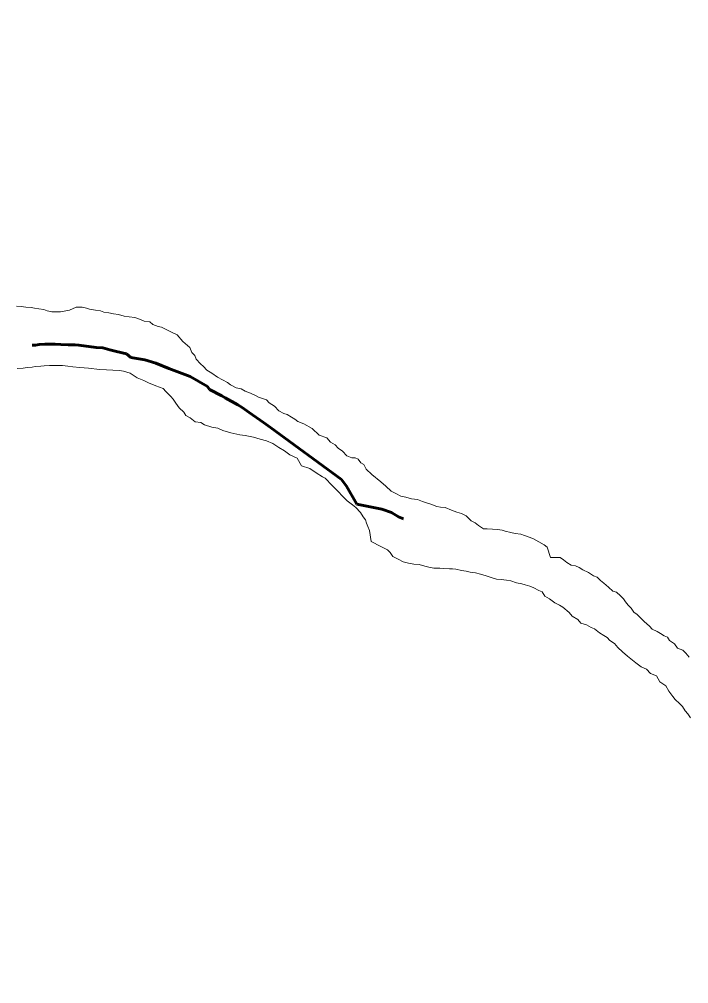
# Model space of a CAD drawing. Extents: x -1643653 to 4543381, y 1624270 to 13878484.
# Drawn here: x 640593 to 645322, y 8930690 to 8937500 of the extents above; entities that cross this region are included whole.
import ezdxf

# ---------------------------------------------------------------- set-up
doc = ezdxf.new("R2010")
doc.units = 0
doc.header["$LTSCALE"] = 200
doc.linetypes.add('LONG_DASH_SHORT_DASH', pattern=[9.9, 6, -1.2, 1.5, -1.2])
for name, color, linetype, lineweight in [('23', 7, 'Continuous', 13), ('25', 7, 'Continuous', 13), ('60', 7, 'Continuous', 13), ('7', 7, 'LONG_DASH_SHORT_DASH', 60)]:
    doc.layers.add(name, color=color, linetype=linetype, lineweight=lineweight)

msp = doc.modelspace()

# ---------------------------------------------------------------- linework, layer by layer
at = {"layer": '23'}
for points in [[(641259.6, 8935419.9), (641224.7, 8935427.6), (641189.7, 8935432.8), (641167.2, 8935440.5), (641132.3, 8935445.8), (641089.8, 8935453.6), (641067.3, 8935461.2), (641037.4, 8935466.4), (641014.9, 8935466.6), (640994.9, 8935466.7), (640947.2, 8935447), (640884.6, 8935434.9), (640864.6, 8935435), (640842.1, 8935435.2), (640822, 8935435.3), (640789.6, 8935440.5), (640767.1, 8935450.7), (640732.2, 8935455.9), (640699.7, 8935461.1), (640677.2, 8935463.8), (640639.7, 8935466.5), (640607.2, 8935471.8), (640572.2, 8935474.5)], [(641259.6, 8935419.9), (641224.7, 8935427.6), (641189.7, 8935432.8), (641167.2, 8935440.5), (641132.3, 8935445.8), (641089.8, 8935453.6), (641067.3, 8935461.2), (641037.4, 8935466.4), (641014.9, 8935466.6), (640994.9, 8935466.7), (640947.2, 8935447), (640884.6, 8935434.9), (640864.6, 8935435), (640842.1, 8935435.2), (640822, 8935435.3), (640789.6, 8935440.5), (640767.1, 8935450.7), (640732.2, 8935455.9), (640699.7, 8935461.1), (640677.2, 8935463.8), (640639.7, 8935466.5), (640607.2, 8935471.8), (640572.2, 8935474.5)], [(644522.5, 8933640.8), (644492.6, 8933646), (644460.2, 8933663.8), (644437.8, 8933683.9), (644415.4, 8933699.1), (644345.4, 8933699.6), (644323.4, 8933772.3), (644301.1, 8933790), (644263.7, 8933810.3), (644226.3, 8933830.5), (644196.4, 8933843.2), (644161.5, 8933856), (644136.6, 8933863.7), (644096.6, 8933868.9), (644066.6, 8933876.7), (644026.7, 8933884.4), (644004.2, 8933892.1), (643971.7, 8933897.3), (643936.7, 8933900.1), (643899.2, 8933902.8), (643871.7, 8933903), (643836.9, 8933925.7), (643814.5, 8933943.4), (643784.6, 8933958.6), (643749.9, 8933993.9), (643717.5, 8934009.2), (643685, 8934019.4), (643647.6, 8934034.7), (643602.8, 8934052.5), (643567.8, 8934055.2), (643542.8, 8934060.4), (643500.4, 8934075.7), (643477.9, 8934083.3), (643440.5, 8934096.1), (643405.6, 8934108.8), (643363.1, 8934114.1), (643323.2, 8934124.4), (643288.2, 8934132.2), (643253.4, 8934152.4), (643221, 8934167.7), (643183.7, 8934202.9), (643146.4, 8934233.2), (643084.3, 8934286.2), (643044.6, 8934324), (643027.3, 8934356.7), (643004.9, 8934366.9), (642987.6, 8934394.5), (642965.1, 8934402.2), (642942.6, 8934402.3), (642907.7, 8934417.6), (642875.5, 8934450.3), (642845.6, 8934470.6), (642825.8, 8934495.7), (642790.9, 8934513.5), (642766.1, 8934543.7), (642711.2, 8934564.1), (642661.6, 8934609.5), (642604.3, 8934642.4), (642561.9, 8934660.2), (642539.5, 8934675.4), (642517.1, 8934690.5), (642484.8, 8934708.3), (642462.3, 8934715.9), (642427.4, 8934736.2), (642395.2, 8934769), (642357.8, 8934791.7), (642340.5, 8934811.9), (642318, 8934819.5), (642283.1, 8934832.3), (642260.7, 8934842.4), (642225.8, 8934860.2), (642188.4, 8934873), (642161, 8934890.7), (642126, 8934898.4), (642086.2, 8934918.7), (642063.8, 8934936.4), (642028.9, 8934954.1), (641994, 8934971.9), (641954.2, 8935002.2), (641916.9, 8935022.5), (641894.6, 8935047.7), (641872.2, 8935067.8), (641842.5, 8935100.6), (641832.6, 8935125.7), (641812.8, 8935148.3), (641798.1, 8935183.5), (641748.3, 8935223.9), (641708.7, 8935271.7), (641673.8, 8935289.5), (641636.4, 8935307.2), (641596.6, 8935325), (641574.1, 8935330.2), (641536.7, 8935345.4), (641514.3, 8935363.1), (641474.3, 8935368.4), (641441.9, 8935383.6), (641409.5, 8935393.8), (641369.5, 8935399.1), (641334.5, 8935404.4), (641294.6, 8935414.6), (641259.6, 8935419.9)], [(644522.5, 8933640.8), (644492.6, 8933646), (644460.2, 8933663.8), (644437.8, 8933683.9), (644415.4, 8933699.1), (644345.4, 8933699.6), (644323.4, 8933772.3), (644301.1, 8933790), (644263.7, 8933810.3), (644226.3, 8933830.5), (644196.4, 8933843.2), (644161.5, 8933856), (644136.6, 8933863.7), (644096.6, 8933868.9), (644066.6, 8933876.7), (644026.7, 8933884.4), (644004.2, 8933892.1), (643971.7, 8933897.3), (643936.7, 8933900.1), (643899.2, 8933902.8), (643871.7, 8933903), (643836.9, 8933925.7), (643814.5, 8933943.4), (643784.6, 8933958.6), (643749.9, 8933993.9), (643717.5, 8934009.2), (643685, 8934019.4), (643647.6, 8934034.7), (643602.8, 8934052.5), (643567.8, 8934055.2), (643542.8, 8934060.4), (643500.4, 8934075.7), (643477.9, 8934083.3), (643440.5, 8934096.1), (643405.6, 8934108.8), (643363.1, 8934114.1), (643323.2, 8934124.4), (643288.2, 8934132.2), (643253.4, 8934152.4), (643221, 8934167.7), (643183.7, 8934202.9), (643146.4, 8934233.2), (643084.3, 8934286.2), (643044.6, 8934324), (643027.3, 8934356.7), (643004.9, 8934366.9), (642987.6, 8934394.5), (642965.1, 8934402.2), (642942.6, 8934402.3), (642907.7, 8934417.6), (642875.5, 8934450.3), (642845.6, 8934470.6), (642825.8, 8934495.7), (642790.9, 8934513.5), (642766.1, 8934543.7), (642711.2, 8934564.1), (642661.6, 8934609.5), (642604.3, 8934642.4), (642561.9, 8934660.2), (642539.5, 8934675.4), (642517.1, 8934690.5), (642484.8, 8934708.3), (642462.3, 8934715.9), (642427.4, 8934736.2), (642395.2, 8934769), (642357.8, 8934791.7), (642340.5, 8934811.9), (642318, 8934819.5), (642283.1, 8934832.3), (642260.7, 8934842.4), (642225.8, 8934860.2), (642188.4, 8934873), (642161, 8934890.7), (642126, 8934898.4), (642086.2, 8934918.7), (642063.8, 8934936.4), (642028.9, 8934954.1), (641994, 8934971.9), (641954.2, 8935002.2), (641916.9, 8935022.5), (641894.6, 8935047.7), (641872.2, 8935067.8), (641842.5, 8935100.6), (641832.6, 8935125.7), (641812.8, 8935148.3), (641798.1, 8935183.5), (641748.3, 8935223.9), (641708.7, 8935271.7), (641673.8, 8935289.5), (641636.4, 8935307.2), (641596.6, 8935325), (641574.1, 8935330.2), (641536.7, 8935345.4), (641514.3, 8935363.1), (641474.3, 8935368.4), (641441.9, 8935383.6), (641409.5, 8935393.8), (641369.5, 8935399.1), (641334.5, 8935404.4), (641294.6, 8935414.6), (641259.6, 8935419.9)], [(645325.5, 8932994.6), (645303.2, 8933024.8), (645280.8, 8933045), (645243.4, 8933060.2), (645221.2, 8933090.4), (645186.3, 8933113.2), (645171.5, 8933135.8), (645149, 8933146), (645124.2, 8933163.7), (645099.2, 8933176.3), (645064.4, 8933194.1), (645044.5, 8933214.3), (645007.2, 8933247.1), (644989.9, 8933267.2), (644957.6, 8933297.4), (644935.2, 8933312.6), (644915.4, 8933342.8), (644895.6, 8933363), (644875.7, 8933385.6), (644860.9, 8933408.2), (644841.1, 8933428.4), (644811.2, 8933453.6), (644786.3, 8933461.3), (644756.5, 8933489.1), (644721.7, 8933519.3), (644699.3, 8933537), (644674.5, 8933559.7), (644649.5, 8933569.9), (644614.7, 8933592.6), (644574.8, 8933612.9), (644547.4, 8933628.1), (644522.5, 8933640.8)], [(645325.5, 8932994.6), (645303.2, 8933024.8), (645280.8, 8933045), (645243.4, 8933060.2), (645221.2, 8933090.4), (645186.3, 8933113.2), (645171.5, 8933135.8), (645149, 8933146), (645124.2, 8933163.7), (645099.2, 8933176.3), (645064.4, 8933194.1), (645044.5, 8933214.3), (645007.2, 8933247.1), (644989.9, 8933267.2), (644957.6, 8933297.4), (644935.2, 8933312.6), (644915.4, 8933342.8), (644895.6, 8933363), (644875.7, 8933385.6), (644860.9, 8933408.2), (644841.1, 8933428.4), (644811.2, 8933453.6), (644786.3, 8933461.3), (644756.5, 8933489.1), (644721.7, 8933519.3), (644699.3, 8933537), (644674.5, 8933559.7), (644649.5, 8933569.9), (644614.7, 8933592.6), (644574.8, 8933612.9), (644547.4, 8933628.1), (644522.5, 8933640.8)]]:
    msp.add_lwpolyline(points, dxfattribs=at)
at = {"layer": '25'}
for points in [[(640572.2, 8935474.5), (640607.2, 8935471.8), (640639.7, 8935466.5), (640677.2, 8935463.8), (640699.7, 8935461.1), (640732.2, 8935455.9), (640767.1, 8935450.7), (640789.6, 8935440.5), (640822, 8935435.3), (640842.1, 8935435.2), (640864.6, 8935435), (640884.6, 8935434.9), (640947.2, 8935447), (640994.9, 8935466.7), (641014.9, 8935466.6), (641037.4, 8935466.4), (641067.3, 8935461.2), (641089.8, 8935453.6), (641132.3, 8935445.8), (641167.2, 8935440.5), (641189.7, 8935432.8), (641224.7, 8935427.6), (641259.6, 8935419.9)], [(641259.6, 8935419.9), (641294.6, 8935414.6), (641334.5, 8935404.4), (641369.5, 8935399.1), (641409.5, 8935393.8), (641441.9, 8935383.6), (641474.3, 8935368.4), (641514.3, 8935363.1), (641536.7, 8935345.4), (641574.1, 8935330.2), (641596.6, 8935325), (641636.4, 8935307.2), (641673.8, 8935289.5), (641708.7, 8935271.7), (641748.3, 8935223.9), (641798.1, 8935183.5), (641812.8, 8935148.3), (641832.6, 8935125.7), (641842.5, 8935100.6), (641872.2, 8935067.8), (641894.6, 8935047.7), (641916.9, 8935022.5), (641954.2, 8935002.2), (641994, 8934971.9), (642028.9, 8934954.1), (642063.8, 8934936.4), (642086.2, 8934918.7), (642126, 8934898.4), (642161, 8934890.7), (642188.4, 8934873), (642225.8, 8934860.2), (642260.7, 8934842.4), (642283.1, 8934832.3), (642318, 8934819.5), (642340.5, 8934811.9), (642357.8, 8934791.7), (642395.2, 8934769), (642427.4, 8934736.2), (642462.3, 8934715.9), (642484.8, 8934708.3), (642517.1, 8934690.5), (642539.5, 8934675.4), (642561.9, 8934660.2), (642604.3, 8934642.4), (642661.6, 8934609.5), (642711.2, 8934564.1), (642766.1, 8934543.7), (642790.9, 8934513.5), (642825.8, 8934495.7), (642845.6, 8934470.6), (642875.5, 8934450.3), (642907.7, 8934417.6), (642942.6, 8934402.3), (642965.1, 8934402.2), (642987.6, 8934394.5), (643004.9, 8934366.9), (643027.3, 8934356.7), (643044.6, 8934324), (643084.3, 8934286.2), (643146.4, 8934233.2), (643183.7, 8934202.9), (643221, 8934167.7), (643253.4, 8934152.4), (643288.2, 8934132.2), (643323.2, 8934124.4), (643363.1, 8934114.1), (643405.6, 8934108.8), (643440.5, 8934096.1), (643477.9, 8934083.3), (643500.4, 8934075.7), (643542.8, 8934060.4), (643567.8, 8934055.2), (643602.8, 8934052.5), (643647.6, 8934034.7), (643685, 8934019.4), (643717.5, 8934009.2), (643749.9, 8933993.9), (643784.6, 8933958.6), (643814.5, 8933943.4), (643836.9, 8933925.7), (643871.7, 8933903), (643899.2, 8933902.8), (643936.7, 8933900.1), (643971.7, 8933897.3), (644004.2, 8933892.1), (644026.7, 8933884.4), (644066.6, 8933876.7), (644096.6, 8933868.9), (644136.6, 8933863.7), (644161.5, 8933856), (644196.4, 8933843.2), (644226.3, 8933830.5), (644263.7, 8933810.3), (644301.1, 8933790), (644323.4, 8933772.3), (644345.4, 8933699.6), (644415.4, 8933699.1), (644437.8, 8933683.9), (644460.2, 8933663.8), (644492.6, 8933646), (644522.5, 8933640.8)], [(642690, 8934297.2), (642645.2, 8934327.5), (642587.9, 8934347.9), (642556.4, 8934400.2), (642504.8, 8934424.3), (642466.9, 8934451.8), (642425.6, 8934475.9), (642384.3, 8934503.4), (642339.5, 8934524.1), (642294.8, 8934534.4), (642294.8, 8934534.4), (642246.6, 8934548.2), (642188.1, 8934561.9), (642151.8, 8934566.1), (642086.9, 8934579), (642032, 8934596.9), (641994.6, 8934612.2), (641952.2, 8934620), (641902.2, 8934635.3), (641874.9, 8934653.1), (641834.9, 8934658.3), (641800.1, 8934686.1), (641770.2, 8934701.3), (641755.4, 8934726.4), (641723.1, 8934756.7), (641698.3, 8934789.4), (641681, 8934817.1), (641663.7, 8934837.2), (641628.9, 8934872.5), (641609.1, 8934892.6), (641558.1, 8934912.8), (641506.5, 8934933.5), (641473.6, 8934950.3), (641426.3, 8934968.1), (641376.5, 8935001), (641329.1, 8935016.3), (641301.6, 8935019), (641254.1, 8935021.8), (641209.1, 8935024.7), (641159.1, 8935027.5), (641081.6, 8935035.5), (641021.6, 8935040.9), (640971.7, 8935046.2), (640936.7, 8935051.5), (640899.2, 8935054.2), (640864.2, 8935054.5), (640841.7, 8935054.6), (640806.6, 8935054.8), (640769.1, 8935052.6), (640744.1, 8935050.3), (640704, 8935048), (640684, 8935043.2), (640649, 8935040.9), (640621.4, 8935036.1), (640578.9, 8935033.8)], [(645334.7, 8932566.4), (645317.4, 8932596.6), (645297.6, 8932616.7), (645277.8, 8932646.9), (645258, 8932669.6), (645225.7, 8932697.3), (645210.8, 8932717.5), (645181.1, 8932755.2), (645161.4, 8932792.9), (645119.1, 8932820.7), (645094.4, 8932863.4), (645052, 8932881.2), (645024.7, 8932911.5), (644987.3, 8932926.7), (644950, 8932954.5), (644912.7, 8932984.8), (644890.3, 8933002.5), (644855.6, 8933032.8), (644820.8, 8933063), (644798.5, 8933093.2), (644766.1, 8933113.5), (644746.3, 8933133.6), (644723.9, 8933148.8), (644691.5, 8933166.5), (644656.7, 8933196.8), (644634.3, 8933204.5), (644599.4, 8933224.7), (644559.5, 8933235), (644539.7, 8933262.7), (644499.8, 8933285.5), (644477.5, 8933310.6), (644432.8, 8933348.5), (644410.4, 8933363.7), (644375.5, 8933378.9), (644338.2, 8933406.7), (644305.8, 8933426.9), (644286, 8933457.1), (644263.6, 8933467.3), (644228.7, 8933485), (644198.8, 8933497.7), (644166.3, 8933505.5), (644143.9, 8933513.1), (644106.4, 8933520.9), (644066.5, 8933533.7), (644034, 8933538.9), (643996.6, 8933544.2), (643964.1, 8933546.9), (643926.6, 8933557.1), (643891.7, 8933569.9), (643851.8, 8933582.7), (643816.8, 8933590.4), (643779.4, 8933595.7), (643749.4, 8933603.4), (643716.9, 8933608.6), (643677, 8933616.4), (643654.5, 8933619), (643632, 8933619.2), (643587, 8933622), (643564.5, 8933624.6), (643542, 8933624.8), (643522, 8933624.9), (643487, 8933630.1), (643457, 8933637.8), (643417.1, 8933650.6), (643379.6, 8933653.4), (643342.1, 8933658.6), (643304.7, 8933668.9), (643269.8, 8933686.7), (643232.5, 8933706.9), (643212.7, 8933734.6), (643195.3, 8933754.7), (643170.4, 8933764.9), (643148, 8933777.6), (643078.2, 8933813.1), (643066.3, 8933890.8), (643056.5, 8933918.4), (643046.7, 8933941), (643039.3, 8933966.1), (643022, 8933986.2), (643004.7, 8934016.4), (642970, 8934051.7), (642947.6, 8934071.8), (642910.3, 8934099.6), (642880.5, 8934127.3), (642842.1, 8934169.7), (642842.1, 8934169.7), (642804.3, 8934207.6), (642755, 8934260.3), (642734.8, 8934269.3), (642690, 8934297.2)], [(644522.5, 8933640.8), (644547.4, 8933628.1), (644574.8, 8933612.9), (644614.7, 8933592.6), (644649.5, 8933569.9), (644674.5, 8933559.7), (644699.3, 8933537), (644721.7, 8933519.3), (644756.5, 8933489.1), (644786.3, 8933461.3), (644811.2, 8933453.6), (644841.1, 8933428.4), (644860.9, 8933408.2), (644875.7, 8933385.6), (644895.6, 8933363), (644915.4, 8933342.8), (644935.2, 8933312.6), (644957.6, 8933297.4), (644989.9, 8933267.2), (645007.2, 8933247.1), (645044.5, 8933214.3), (645064.4, 8933194.1), (645099.2, 8933176.3), (645124.2, 8933163.7), (645149, 8933146), (645171.5, 8933135.8), (645186.3, 8933113.2), (645221.2, 8933090.4), (645243.4, 8933060.2), (645280.8, 8933045), (645303.2, 8933024.8), (645325.5, 8932994.6)]]:
    msp.add_lwpolyline(points, dxfattribs=at)
at = {"layer": '60', "lineweight": 25}
msp.add_spline([(814781, 9009175.5), (814787.2, 9009173.4), (814796.9, 9009173.4), (814799.4, 9009172.4), (814805.1, 9009174.5), (814805.6, 9009176.5), (814811.7, 9009179.5), (814811.7, 9009179.5), (814801.5, 9009181), (814790.7, 9009181.5), (814784.1, 9009183.1), (814777.4, 9009185.1), (814778.4, 9009175.5)], degree=3, dxfattribs=at)
at = {"layer": '7'}
for points in [[(641349.5, 8935138.5), (641279.6, 8935153.8), (641232.2, 8935166.6), (641182.2, 8935179.4), (641137.2, 8935182.1), (641014.8, 8935197.8), (640987.4, 8935200.4), (640937.4, 8935200.7), (640887.4, 8935203.5), (640847.4, 8935206.2), (640824.9, 8935206.3), (640794.9, 8935206.5), (640772.4, 8935206.6), (640732.4, 8935204.3), (640707.4, 8935199.4), (640683.2, 8935198.4)], [(643306.9, 8933971.4), (643271.7, 8933987.2), (643222, 8934017.5), (643154.6, 8934040.4), (642977.3, 8934076.3), (642905.7, 8934204.3), (642868.5, 8934249.6), (642368.5, 8934617.6), (642318.7, 8934652.9), (642216.7, 8934723.5), (642166.9, 8934758.8), (642137, 8934776.5), (642047.4, 8934827), (642025, 8934842.1), (641937.8, 8934885.1), (641922.9, 8934907.7), (641800.9, 8934978.4), (641648.8, 8935034.3), (641556.5, 8935072.3), (641479.2, 8935095.2), (641381.8, 8935110.8), (641349.5, 8935138.5)]]:
    msp.add_lwpolyline(points, dxfattribs=at)

doc.saveas('drawing.dxf')
